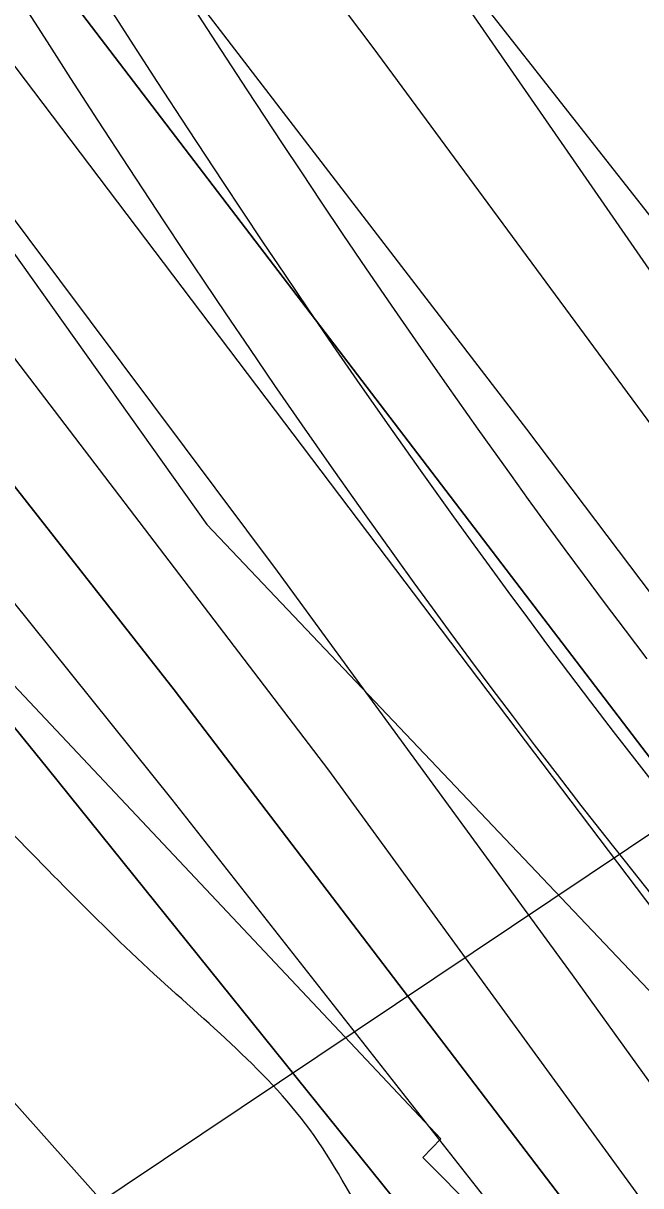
# Model space of a CAD drawing. Extents: x 3279314 to 3317160, y 734079 to 759431.
# Drawn here: x 3309424.2 to 3309555.1, y 750029.3 to 750275.6 of the extents above; entities that cross this region are included whole.
import ezdxf

# ---------------------------------------------------------------- set-up
doc = ezdxf.new("R2010")
doc.units = 0
for name, color, linetype in [('V-RIVR-EDGE', 7, 'Continuous'), ('V-RIVR-RANG', 7, 'Continuous'), ('V-ROAD-CNTR', 7, 'Continuous'), ('V-RRAP-RVMT', 7, 'Continuous'), ('V-RRAP-RVMT-IDEN', 7, 'Continuous'), ('V-SITE-VEGE', 7, 'Continuous'), ('V-TOPO-DPTH', 7, 'Continuous'), ('V-TOPO-MAJR', 7, 'Continuous'), ('V-TOPO-MINR', 7, 'Continuous'), ('V-TOPO-WATR', 7, 'Continuous'), ('V-WETL-SWMP', 7, 'Continuous')]:
    doc.layers.add(name, color=color, linetype=linetype)

msp = doc.modelspace()

# ---------------------------------------------------------------- linework, layer by layer
at = {"layer": 'V-RIVR-EDGE'}
msp.add_spline([(3310321.13, 749040.23), (3310300.43, 749054.71), (3310291.48, 749060.21), (3310284.53, 749069.69), (3310279.08, 749082.15), (3310276.14, 749099.09), (3310273.16, 749101.58), (3310272.66, 749103.08), (3310274.17, 749108.55), (3310272.69, 749114.53), (3310270.22, 749124), (3310267.74, 749126.49), (3310257.78, 749125.02), (3310250.81, 749127.03), (3310248.83, 749130.03), (3310246.36, 749138), (3310246.37, 749142.98), (3310240.9, 749146.48), (3310227.47, 749153.98), (3310224.49, 749156.98), (3310223.53, 749170.92), (3310223.05, 749178.39), (3310221.57, 749182.88), (3310210.16, 749201.33), (3310196.27, 749220.28), (3310184.35, 749234.26), (3310180.89, 749244.22), (3310168.48, 749260.69), (3310132.24, 749302.6), (3310100.95, 749338.04), (3310093.01, 749349.51), (3310080.1, 749360.99), (3310068.19, 749377.95), (3310063.22, 749384.44), (3310063.24, 749392.9), (3310059.28, 749401.38), (3310050.84, 749409.37), (3310038.9, 749415.37), (3310032.93, 749417.88), (3310031.94, 749421.36), (3310031.97, 749431.32), (3310027.51, 749441.79), (3310013.62, 749463.24), (3310002.21, 749480.19), (3309996.75, 749484.69), (3309989.8, 749494.17), (3309966.47, 749525.1), (3309915.81, 749577.01), (3309885.51, 749606.96), (3309870.12, 749627.91), (3309858.72, 749646.37), (3309848.3, 749660.83), (3309832.41, 749680.29), (3309811.56, 749707.23), (3309792.19, 749727.7), (3309770.83, 749747.17), (3309749.97, 749767.14), (3309721.15, 749794.1), (3309694.33, 749821.55), (3309675.95, 749841.02), (3309647.16, 749875.94), (3309632.27, 749893.91), (3309623.81, 749897.91), (3309619.35, 749905.89), (3309612.4, 749914.37), (3309608.42, 749917.87), (3309602.95, 749917.88), (3309597.97, 749917.89), (3309593.49, 749919.4), (3309591.01, 749923.39), (3309589.53, 749928.87), (3309582.58, 749936.85), (3309559.72, 749955.33), (3309517.49, 749996.77), (3309500.12, 750016.73), (3309486.72, 750038.67), (3309451.96, 750074.11), (3309414.2, 750111.55), (3309372.47, 750150), (3309355.08, 750165.97), (3309348.13, 750174.95), (3309345.66, 750180.94), (3309337.24, 750197.39), (3309328.3, 750210.36), (3309324.84, 750220.82), (3309324.86, 750227.79), (3309323.88, 750231.78), (3309308.97, 750246.75), (3309301.02, 750253.25), (3309289.58, 750255.27), (3309275.65, 750261.28), (3309266.21, 750269.27), (3309256.29, 750285.23), (3309242.39, 750304.18), (3309232.48, 750324.13), (3309226.56, 750344.06), (3309225.09, 750354.02), (3309225.1, 750360.49), (3309226.61, 750366.47), (3309226.63, 750374.93), (3309224.66, 750381.91), (3309217.72, 750394.37), (3309214.25, 750402.35), (3309208.81, 750416.8), (3309202.88, 750437.23), (3309195.97, 750461.15), (3309191.05, 750483.07), (3309177.66, 750507.51), (3309165.75, 750523.97), (3309142.39, 750541.95), (3309121.53, 750561.92), (3309087.25, 750593.38), (3309058.44, 750623.32), (3309023.66, 750653.78), (3308984.89, 750682.26), (3308965.52, 750701.73), (3308934.71, 750725.21), (3308916.82, 750741.69), (3308889.5, 750766.65), (3308879.07, 750781.12), (3308861.7, 750803.57), (3308838.86, 750831.51), (3308825.46, 750846.48), (3308814.55, 750864.44), (3308799.66, 750884.89), (3308786.77, 750907.83), (3308769.91, 750936.75), (3308755.5, 750949.23), (3308730.15, 750966.23), (3308702.32, 750989.7), (3308667.03, 751014.68), (3308635.22, 751038.16), (3308607.37, 751054.17), (3308596.45, 751066.15), (3308577.55, 751076.15), (3308544.74, 751098.14), (3308515.42, 751122.12), (3308480.63, 751147.1), (3308431.9, 751178.59), (3308381.19, 751210.58), (3308313.08, 751254.57), (3308298.17, 751264.07), (3308277.31, 751288.02), (3308255.95, 751308.99), (3308247.01, 751317.97), (3308234.57, 751321.99), (3308223.13, 751325), (3308216.67, 751329.5), (3308211.21, 751335.99), (3308207.75, 751346.95), (3308191.84, 751357.45), (3308167.47, 751369.96), (3308143.1, 751381.47), (3308114.75, 751393.99), (3308098.83, 751402), (3308065.53, 751427.97), (3308034.73, 751454.44), (3307987.99, 751482.94), (3307953.18, 751501.95), (3307919.38, 751524.44), (3307889.04, 751538.95), (3307842.78, 751558.49), (3307826.37, 751569.48), (3307807.98, 751583.97), (3307787.11, 751600.95), (3307757.78, 751617.95), (3307730.93, 751635.94), (3307709.54, 751642.47), (3307686.18, 751660.95), (3307647.39, 751683.46), (3307590.22, 751719.45), (3307548.46, 751746.94), (3307501.72, 751774.94), (3307418.18, 751822.45), (3307378.91, 751849.94), (3307352.06, 751864.44), (3307323.22, 751882.44), (3307282.93, 751899.97), (3307232.7, 751923.5), (3307180.99, 751954.99), (3307151.19, 751984.94), (3307118.88, 752007.93), (3307079.59, 752027.95), (3307037.81, 752048.46), (3306959.2, 752074.05), (3306908.45, 752091.61), (3306835.32, 752115.69), (3306813.43, 752124.71), (3306798, 752129.23), (3306775.59, 752128.29), (3306737.24, 752125.39), (3306707.36, 752121.48), (3306675.99, 752124.05), (3306640.67, 752138.08), (3306619.79, 752149.59), (3306586.97, 752168.09), (3306556.14, 752186.09), (3306540.22, 752191.11), (3306530.77, 752196.11), (3306523.31, 752198.12), (3306509.86, 752198.66), (3306494.43, 752199.19), (3306481.99, 752202.21), (3306455.62, 752212.73), (3306426.27, 752223.26), (3306394.43, 752235.79), (3306377.52, 752244.3), (3306357.63, 752254.8), (3306340.22, 752261.82), (3306315.84, 752271.84), (3306291.96, 752278.87), (3306250.66, 752292.41), (3306229.29, 752305.91), (3306214.86, 752312.92), (3306196.46, 752320.43), (3306178.54, 752322.47), (3306158.63, 752327.5), (3306122.35, 752354.48), (3306083.1, 752388.93), (3306035.88, 752426.89), (3305994.62, 752454.38), (3305960.83, 752483.35), (3305942.93, 752491.36), (3305925.51, 752496.38), (3305911.08, 752501.39), (3305890.21, 752519.37), (3305880.28, 752528.36), (3305854.92, 752543.36), (3305817.11, 752558.39), (3305791.24, 752567.92), (3305763.88, 752577.45), (3305740.5, 752586.47), (3305713.14, 752599.98), (3305680.82, 752615.99), (3305651.97, 752630.01), (3305614.66, 752644.04), (3305572.38, 752660.58), (3305548.49, 752666.61), (3305515.65, 752676.65), (3305473.87, 752696.18), (3305452.48, 752705.69), (3305406.24, 752733.19), (3305373.44, 752759.66), (3305338.65, 752786.14), (3305328.71, 752794.13), (3305312.3, 752802.64), (3305286.93, 752813.66), (3305252.11, 752826.69), (3305242.16, 752830.2), (3305208.83, 752844.72), (3305177.02, 752867.21), (3305143.72, 752892.19), (3305118.38, 752915.16), (3305099, 752933.13), (3305078.61, 752943.14), (3305068.68, 752953.62), (3305059.76, 752971.57), (3305047.83, 752980.06), (3305022.47, 752992.58), (3305004.56, 752998.1), (3304987.64, 753004.11), (3304962.77, 753016.13), (3304950.35, 753026.12), (3304927, 753047.59), (3304902.65, 753069.06), (3304884.27, 753085.54), (3304875.32, 753093.03), (3304866.37, 753098.53), (3304851.45, 753104.04), (3304833.04, 753108.07), (3304825.58, 753113.07), (3304814.14, 753120.56), (3304795.25, 753131.07), (3304772.88, 753147.56), (3304761.44, 753154.06), (3304763.94, 753158.04), (3304771.92, 753160.01), (3304783.88, 753164.96), (3304789.87, 753171.91), (3304791.88, 753177.39), (3304788.41, 753185.36), (3304783.94, 753189.36), (3304774.98, 753188.88), (3304768, 753187.9), (3304759.52, 753180.45), (3304750.53, 753171.51), (3304743.06, 753171.03), (3304737.09, 753172.04), (3304729.16, 753187.5), (3304721.73, 753203.95), (3304719.77, 753216.4), (3304715.85, 753239.82), (3304713.88, 753252.27), (3304707.95, 753266.73), (3304696.05, 753288.66), (3304696.05, 753291.15), (3304698.05, 753293.14), (3304721.87, 753260.22), (3304725.85, 753259.21), (3304731.83, 753261.69), (3304735.33, 753264.17), (3304733.35, 753270.15), (3304720.92, 753276.65), (3304713.96, 753281.65), (3304711.48, 753286.14), (3304713.98, 753291.11), (3304717.98, 753296.58), (3304717.99, 753300.56), (3304718.5, 753307.03), (3304717.02, 753313.51), (3304711.57, 753324.98), (3304706.64, 753344.91), (3304708.16, 753355.36), (3304713.67, 753366.3), (3304719.16, 753370.27), (3304720.66, 753373.26), (3304721.2, 753393.17), (3304720.24, 753405.62), (3304722.25, 753412.09), (3304722.76, 753416.07), (3304717.78, 753416.58), (3304715.78, 753414.1), (3304705.78, 753396.7), (3304698.79, 753388.75), (3304690.8, 753382.79), (3304689.3, 753379.81), (3304686.29, 753369.36), (3304679.29, 753358.92), (3304660.84, 753349), (3304644.89, 753343.07), (3304640.41, 753343.08), (3304636.93, 753344.58), (3304631.46, 753345.09), (3304617.01, 753341.14), (3304603.55, 753337.19), (3304582.13, 753334.26), (3304568.69, 753336.28), (3304558.23, 753332.33), (3304554.24, 753329.85), (3304552.23, 753325.37), (3304552.22, 753319.89), (3304556.69, 753317.39), (3304565.16, 753317.37), (3304576.61, 753317.34), (3304598.04, 753325.26), (3304606.01, 753325.24), (3304613.48, 753325.22), (3304648.36, 753335.09), (3304667.78, 753333.55), (3304668.76, 753326.58), (3304665.26, 753321.61), (3304643.84, 753318.67), (3304628.9, 753317.21), (3304618.94, 753317.24), (3304605.48, 753310.3), (3304596.99, 753303.35), (3304588.02, 753300.88), (3304567.61, 753299.44), (3304549.68, 753299.98), (3304541.72, 753301.99), (3304535.25, 753305.49), (3304526.8, 753311.99), (3304519.87, 753327.44), (3304518.9, 753335.41), (3304521.39, 753337.4), (3304525.87, 753336.89), (3304526.84, 753326.93), (3304529.33, 753326.92), (3304534.81, 753329.4), (3304537.33, 753338.35), (3304537.34, 753342.34), (3304537.86, 753354.29), (3304541.37, 753363.24), (3304546.86, 753368.71), (3304559.32, 753371.16), (3304574.27, 753376.6), (3304588.22, 753378.06), (3304594.7, 753384.02), (3304597.71, 753389.99), (3304596.72, 753393.48), (3304592.24, 753395.98), (3304585.76, 753391.02), (3304573.81, 753391.05), (3304554.38, 753389.6), (3304538.93, 753384.66), (3304531.44, 753374.72), (3304526.44, 753364.27), (3304528.89, 753350.82), (3304526.89, 753347.34), (3304520.9, 753341.38), (3304515.92, 753340.9), (3304509.95, 753341.41), (3304494.53, 753349.41), (3304491.56, 753355.9), (3304490.57, 753360.38), (3304490.59, 753365.36), (3304496.09, 753376.8), (3304507.09, 753394.7), (3304515.59, 753407.62), (3304516.11, 753419.07), (3304517.12, 753423.55), (3304526.1, 753431), (3304531.1, 753437.46), (3304532.61, 753445.92), (3304524.17, 753453.41), (3304521.69, 753458.9), (3304530.68, 753468.83), (3304541.15, 753474.28), (3304555.1, 753477.24), (3304557.09, 753479.22), (3304557.1, 753482.71), (3304543.16, 753483.24), (3304520.26, 753482.8), (3304499.35, 753484.84), (3304485.9, 753485.38), (3304474.95, 753484.41), (3304448.54, 753476.5), (3304441.56, 753474.53), (3304417.11, 753455.17), (3304393.67, 753438.3), (3304387.18, 753431.34), (3304378.71, 753431.36), (3304357.3, 753430.92), (3304348.83, 753429.94), (3304343.84, 753425.97), (3304328.37, 753410.58), (3304326.37, 753409.58), (3304314.92, 753410.11), (3304308.96, 753414.61), (3304303.5, 753421.09), (3304279.16, 753448.54), (3304275.21, 753458.51), (3304275.22, 753462.99), (3304280.21, 753469.45), (3304287.22, 753484.87), (3304290.73, 753495.82), (3304296.22, 753498.79), (3304306.68, 753501.26), (3304317.16, 753508.2), (3304337.61, 753522.09), (3304349.57, 753526.54), (3304379.96, 753532.94), (3304408.85, 753538.85), (3304418.82, 753542.31), (3304423.32, 753547.77), (3304423.33, 753551.76), (3304423.33, 753553.75), (3304421.84, 753554.75), (3304418.35, 753551.77), (3304410.38, 753551.79), (3304404.9, 753551.3), (3304391.95, 753548.35), (3304380.99, 753545.89), (3304368.53, 753544.42), (3304359.07, 753542.95), (3304347.6, 753538), (3304334.64, 753532.06), (3304327.66, 753526.6), (3304316.68, 753518.16), (3304306.22, 753513.7), (3304279.82, 753511.28), (3304275.34, 753513.78), (3304273.85, 753513.78), (3304261.39, 753511.33), (3304257.92, 753514.82), (3304257.94, 753522.79), (3304258.95, 753529.76), (3304264.43, 753532.23), (3304275.4, 753536.19), (3304283.38, 753540.65), (3304289.88, 753553.08)], degree=3, dxfattribs=at)
at = {"layer": 'V-RIVR-RANG'}
msp.add_line((3309784.7, 750256.22), (3309003.54, 749733.35), dxfattribs=at)
at = {"layer": 'V-ROAD-CNTR'}
for points in [[(3309558.87, 750089.15), (3309553.17, 750096.26), (3309547.71, 750103.17), (3309542.46, 750109.88), (3309537.41, 750116.39), (3309532.56, 750122.72), (3309527.89, 750128.88), (3309523.4, 750134.85), (3309519.07, 750140.65), (3309514.91, 750146.28), (3309510.9, 750151.75), (3309507.03, 750157.05), (3309503.3, 750162.22), (3309496.14, 750172.22), (3309489.49, 750181.63), (3309483.3, 750190.49), (3309477.54, 750198.82), (3309472.17, 750206.65), (3309467.18, 750214.01), (3309462.52, 750220.92), (3309458.17, 750227.41), (3309454.11, 750233.52), (3309446.56, 750244.98), (3309439.99, 750255.05), (3309434.28, 750263.88), (3309429.3, 750271.63), (3309420.65, 750285.21)], [(3309559.5, 750112.44), (3309554.3, 750119.09), (3309549.3, 750125.55), (3309544.49, 750131.82), (3309539.86, 750137.92), (3309535.41, 750143.84), (3309531.12, 750149.59), (3309526.99, 750155.18), (3309523.01, 750160.6), (3309519.17, 750165.86), (3309515.48, 750170.98), (3309508.37, 750180.91), (3309501.76, 750190.26), (3309495.61, 750199.05), (3309489.89, 750207.32), (3309484.57, 750215.1), (3309479.6, 750222.41), (3309474.97, 750229.28), (3309470.65, 750235.74), (3309466.62, 750241.8), (3309459.11, 750253.21), (3309452.57, 750263.22), (3309446.89, 750272.01), (3309441.94, 750279.71)], [(3309559.5, 750112.44), (3309554.3, 750119.09), (3309549.3, 750125.55), (3309544.49, 750131.82), (3309539.86, 750137.92), (3309535.41, 750143.84), (3309531.12, 750149.59), (3309526.99, 750155.18), (3309523.01, 750160.6), (3309519.17, 750165.86), (3309515.48, 750170.98), (3309508.37, 750180.91), (3309501.76, 750190.26), (3309495.61, 750199.05), (3309489.89, 750207.32), (3309484.57, 750215.1), (3309479.6, 750222.41), (3309474.97, 750229.28), (3309470.65, 750235.74), (3309466.62, 750241.8), (3309459.11, 750253.21), (3309452.57, 750263.22), (3309446.89, 750272.01), (3309441.94, 750279.71)], [(3309556.41, 750140.92), (3309551.83, 750146.96), (3309547.41, 750152.83), (3309543.16, 750158.54), (3309539.06, 750164.07), (3309535.12, 750169.45), (3309531.31, 750174.67), (3309527.65, 750179.74), (3309520.59, 750189.6), (3309514.03, 750198.88), (3309507.93, 750207.61), (3309502.25, 750215.83), (3309496.96, 750223.55), (3309492.02, 750230.82), (3309487.42, 750237.64), (3309483.13, 750244.06), (3309479.13, 750250.08), (3309471.65, 750261.43), (3309465.15, 750271.39), (3309459.5, 750280.13)]]:
    msp.add_lwpolyline(points, dxfattribs=at)
at = {"layer": 'V-RRAP-RVMT'}
for p, q in [((3309414.08, 750143.9), (3309512.71, 750039.25)), ((3309512.71, 750039.25), (3309508.88, 750035.3)), ((3309508.88, 750035.3), (3309604.15, 749939.53))]:
    msp.add_line(p, q, dxfattribs=at)
at = {"layer": 'V-SITE-VEGE'}
for p, q in [((3309366.12, 750305.51), (3309463.12, 750169.37)), ((3309463.12, 750169.37), (3310044.15, 749557.18))]:
    msp.add_line(p, q, dxfattribs=at)
at = {"layer": 'V-TOPO-DPTH'}
for points in [[(3309681.65, 749750.41), (3309645.45, 749793), (3309608.92, 749835.31), (3309548.24, 749904.79), (3309480.77, 749981.32), (3309412.83, 750057.41), (3309344.17, 750132.87), (3309275.03, 750207.89), (3309158.71, 750332.95), (3309134.62, 750358.59), (3309110.37, 750384.08), (3309085.87, 750409.33), (3309061.21, 750434.42), (3309036.28, 750459.24), (3309011.15, 750483.86), (3308985.72, 750508.17), (3308960.1, 750532.28), (3308815.26, 750666.89)], [(3309681.65, 749750.41), (3309645.45, 749793), (3309608.92, 749835.31), (3309548.24, 749904.79), (3309480.77, 749981.32), (3309412.83, 750057.41), (3309344.17, 750132.87), (3309275.03, 750207.89), (3309158.71, 750332.95), (3309134.62, 750358.59), (3309110.37, 750384.08), (3309085.87, 750409.33), (3309061.21, 750434.42), (3309036.28, 750459.24), (3309011.15, 750483.86), (3308985.72, 750508.17), (3308960.1, 750532.28), (3308815.26, 750666.89)], [(3309217.21, 750561.33), (3309232.82, 750542.29), (3309248.28, 750523.13), (3309263.51, 750503.78), (3309278.59, 750484.3), (3309308.03, 750445.78), (3309337.71, 750406.95), (3309367.39, 750368.12), (3309397.06, 750329.29), (3309426.74, 750290.46), (3309704.63, 749926.78), (3309760.08, 749853), (3309814.72, 749778.64), (3309868.17, 749703.41)], [(3311067.61, 747327.5), (3310634.85, 748303.26), (3310634.13, 748304.82), (3310633.39, 748306.38), (3310632.61, 748307.91), (3310631.81, 748309.44), (3310290.54, 748939.92), (3310242.67, 749026.57), (3310193.83, 749112.64), (3310143.51, 749197.86), (3310092.21, 749282.52), (3310027.94, 749386.53), (3310007.71, 749418.54), (3309987.04, 749450.24), (3309965.71, 749481.52), (3309943.94, 749512.5), (3309540.64, 750073.97), (3309478.09, 750159.49), (3309414.58, 750244.29), (3309349.63, 750327.99), (3309283.72, 750410.96), (3309177.61, 750542.23), (3309163.88, 750558.88)], [(3311067.61, 747327.5), (3310634.85, 748303.26), (3310634.13, 748304.82), (3310633.39, 748306.38), (3310632.61, 748307.91), (3310631.81, 748309.44), (3310290.54, 748939.92), (3310242.67, 749026.57), (3310193.83, 749112.64), (3310143.51, 749197.86), (3310092.21, 749282.52), (3310027.94, 749386.53), (3310007.71, 749418.54), (3309987.04, 749450.24), (3309965.71, 749481.52), (3309943.94, 749512.5), (3309540.64, 750073.97), (3309478.09, 750159.49), (3309414.58, 750244.29), (3309349.63, 750327.99), (3309283.72, 750410.96), (3309177.61, 750542.23), (3309163.88, 750558.88)], [(3309124.41, 750550.38), (3309349.45, 750270.22), (3309456.19, 750134.35), (3309560.94, 749996.99), (3309662.69, 749857.4), (3309762.45, 749716.32), (3309935.71, 749465.6), (3309947.15, 749448.64), (3309958.32, 749431.51), (3309969.09, 749414.12), (3309979.6, 749396.57), (3310390.28, 748692.15), (3310427.93, 748626.48), (3310464.96, 748560.46), (3310501.02, 748493.91), (3310536.46, 748427.01), (3310572.61, 748357.55), (3310589.28, 748325.02), (3310605.68, 748292.35), (3310621.65, 748259.48), (3310637.35, 748226.47), (3310660.84, 748176.26), (3310687.82, 748117.92), (3310714.45, 748059.43)], [(3309124.41, 750550.38), (3309349.45, 750270.22), (3309456.19, 750134.35), (3309560.94, 749996.99), (3309662.69, 749857.4), (3309762.45, 749716.32), (3309935.71, 749465.6), (3309947.15, 749448.64), (3309958.32, 749431.51), (3309969.09, 749414.12), (3309979.6, 749396.57), (3310390.28, 748692.15), (3310427.93, 748626.48), (3310464.96, 748560.46), (3310501.02, 748493.91), (3310536.46, 748427.01), (3310572.61, 748357.55), (3310589.28, 748325.02), (3310605.68, 748292.35), (3310621.65, 748259.48), (3310637.35, 748226.47), (3310660.84, 748176.26), (3310687.82, 748117.92), (3310714.45, 748059.43)], [(3309931.78, 749445.57), (3309821.29, 749605.31), (3309757.59, 749695.28), (3309692.62, 749784.29), (3309625.72, 749871.87), (3309557.54, 749958.49), (3309429.27, 750117.86), (3309399.96, 750153.84), (3309370.37, 750189.6), (3309340.36, 750225), (3309310.08, 750260.18), (3309279.28, 750294.89), (3309248.07, 750329.22), (3309216.25, 750362.99), (3309184.02, 750396.38), (3309090.74, 750491.26), (3309076.96, 750505.21), (3309063.14, 750519.12), (3309049.25, 750532.97), (3309035.32, 750546.77)], [(3309035.32, 750546.77), (3309049.25, 750532.97), (3309063.14, 750519.12), (3309076.96, 750505.21), (3309090.74, 750491.26), (3309184.02, 750396.38), (3309216.25, 750362.99), (3309248.07, 750329.22), (3309279.28, 750294.89), (3309310.08, 750260.18), (3309340.36, 750225), (3309370.37, 750189.6), (3309399.96, 750153.84), (3309429.27, 750117.86), (3309557.54, 749958.49), (3309625.72, 749871.87), (3309692.62, 749784.29), (3309757.59, 749695.28), (3309821.29, 749605.31), (3309931.78, 749445.57)]]:
    msp.add_lwpolyline(points, dxfattribs=at)
at = {"layer": 'V-TOPO-MAJR'}
msp.add_lwpolyline([(3310022.79, 749536.78), (3309567.67, 750207.86), (3309516.66, 750281.62), (3309464.78, 750354.75), (3309411.58, 750426.92), (3309357.5, 750498.46), (3309284.82, 750592.83)], dxfattribs=at)
at = {"layer": 'V-TOPO-MINR'}
for points in [[(3309681.65, 749750.41), (3309645.45, 749793), (3309608.92, 749835.31), (3309548.24, 749904.79), (3309480.77, 749981.32), (3309412.83, 750057.41), (3309344.17, 750132.87), (3309275.03, 750207.89), (3309158.71, 750332.95), (3309134.62, 750358.59), (3309110.37, 750384.08), (3309085.87, 750409.33), (3309061.21, 750434.42), (3309036.28, 750459.24), (3309011.15, 750483.86), (3308985.72, 750508.17), (3308960.1, 750532.28), (3308815.26, 750666.89)], [(3310783.77, 748085.28), (3310692.2, 748282.87), (3310682.21, 748304.06), (3310672.03, 748325.16), (3310661.57, 748346.12), (3310650.93, 748367), (3310536.79, 748587.13), (3310468.01, 748717.5), (3310398, 748847.19), (3310326.15, 748975.86), (3310253.06, 749103.86), (3310049.44, 749454.62), (3310041.59, 749467.8), (3310033.56, 749480.86), (3310025.25, 749493.74), (3310016.74, 749506.51), (3309870.8, 749720.54), (3309788.19, 749839.5), (3309704.23, 749957.49), (3309618.26, 750074.03), (3309530.96, 750189.6), (3309211.56, 750604.96)], [(3310822.37, 748050.92), (3310790.37, 748122.17), (3310757.93, 748193.23), (3310721.35, 748272.42), (3310706.67, 748303.64), (3310691.72, 748334.73), (3310676.35, 748365.61), (3310660.7, 748396.36), (3310614.15, 748486.34), (3310574.48, 748561.69), (3310534.09, 748636.63), (3310492.62, 748710.99), (3310450.44, 748784.96), (3310064.07, 749451.17), (3310053.43, 749469.07), (3310042.54, 749486.8), (3310031.27, 749504.3), (3310019.76, 749521.63), (3309758.4, 749905.94), (3309673.37, 750028.62), (3309586.93, 750150.28), (3309498.37, 750270.41), (3309408.39, 750389.5), (3309247.14, 750599.06)], [(3309873.75, 749670.08), (3309806.79, 749758.68), (3309748.56, 749835.7), (3309690.31, 749912.7), (3309632.03, 749989.69), (3309573.73, 750066.66), (3309412.7, 750279.17), (3309372.78, 750331.24), (3309332.49, 750383.02), (3309291.62, 750434.35), (3309250.37, 750485.38), (3309207.42, 750537.91), (3309187.12, 750562.24)], [(3309868.17, 749703.41), (3309814.72, 749778.64), (3309760.08, 749853), (3309704.63, 749926.78), (3309426.74, 750290.46), (3309397.06, 750329.29), (3309367.39, 750368.12), (3309337.71, 750406.95), (3309308.03, 750445.78), (3309278.59, 750484.3), (3309263.51, 750503.78), (3309248.28, 750523.13), (3309232.82, 750542.29), (3309217.21, 750561.33)], [(3309933.74, 749455.58), (3309792.56, 749659.68), (3309711.19, 749774.65), (3309628.2, 749888.42), (3309542.79, 750000.37), (3309455.76, 750111.12), (3309233.77, 750387.43), (3309222.57, 750401.21), (3309211.27, 750414.9), (3309199.81, 750428.47), (3309188.25, 750441.94), (3309176.46, 750455.22), (3309164.47, 750468.3), (3309152.19, 750481.11), (3309139.71, 750493.73), (3309129.5, 750503.82), (3309111.73, 750521.3), (3309093.91, 750538.74), (3309076.01, 750556.1)], [(3310714.45, 748059.43), (3310687.82, 748117.92), (3310660.84, 748176.26), (3310637.35, 748226.47), (3310621.65, 748259.48), (3310605.68, 748292.35), (3310589.28, 748325.02), (3310572.61, 748357.55), (3310536.46, 748427.01), (3310501.02, 748493.91), (3310464.96, 748560.46), (3310427.93, 748626.48), (3310390.28, 748692.15), (3309979.6, 749396.57), (3309969.09, 749414.12), (3309958.32, 749431.51), (3309947.15, 749448.64), (3309935.71, 749465.6), (3309762.45, 749716.32), (3309662.69, 749857.4), (3309560.94, 749996.99), (3309456.19, 750134.35), (3309349.45, 750270.22), (3309124.41, 750550.38)], [(3309931.78, 749445.57), (3309821.29, 749605.31), (3309757.59, 749695.28), (3309692.62, 749784.29), (3309625.72, 749871.87), (3309557.54, 749958.49), (3309429.27, 750117.86), (3309399.96, 750153.84), (3309370.37, 750189.6), (3309340.36, 750225), (3309310.08, 750260.18), (3309279.28, 750294.89), (3309248.07, 750329.22), (3309216.25, 750362.99), (3309184.02, 750396.38), (3309090.74, 750491.26), (3309076.96, 750505.21), (3309063.14, 750519.12), (3309049.25, 750532.97), (3309035.32, 750546.77)], [(3309937.72, 749475.65), (3309655.36, 749885.28), (3309573.02, 750001.92), (3309488.97, 750117.3), (3309402.35, 750230.76), (3309314.04, 750342.95), (3309150.16, 750546.41)]]:
    msp.add_lwpolyline(points, dxfattribs=at)
at = {"layer": 'V-TOPO-WATR'}
msp.add_lwpolyline([(3311067.61, 747327.5), (3310634.85, 748303.26), (3310634.13, 748304.82), (3310633.39, 748306.38), (3310632.61, 748307.91), (3310631.81, 748309.44), (3310290.54, 748939.92), (3310242.67, 749026.57), (3310193.83, 749112.64), (3310143.51, 749197.86), (3310092.21, 749282.52), (3310027.94, 749386.53), (3310007.71, 749418.54), (3309987.04, 749450.24), (3309965.71, 749481.52), (3309943.94, 749512.5), (3309540.64, 750073.97), (3309478.09, 750159.49), (3309414.58, 750244.29), (3309349.63, 750327.99), (3309283.72, 750410.96), (3309177.61, 750542.23), (3309163.88, 750558.88)], dxfattribs=at)
at = {"layer": 'V-WETL-SWMP'}
msp.add_line((3309377.3, 750463.6), (3309663.54, 750099.03), dxfattribs=at)
msp.add_line((3309377.3, 750463.6), (3309663.54, 750099.03), dxfattribs=at)

# ---------------------------------------------------------------- texts
at = {"layer": 'V-RRAP-RVMT-IDEN'}
msp.add_text('SPRINGFIELD', height=99.9998, rotation=309.7632, dxfattribs=at).set_placement((3309035.81, 750233.32))

doc.saveas('drawing.dxf')
